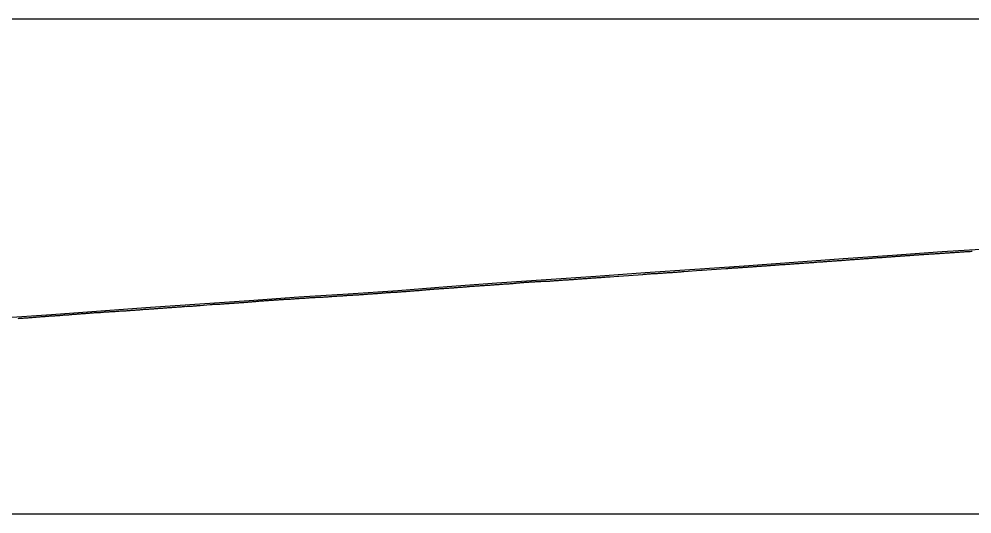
# Model space of a CAD drawing. Extents: x 2898 to 49495, y -15038 to -13538.
# Drawn here: x 27021 to 27983, y -14538 to -14038 of the extents above; entities that cross this region are included whole.
import ezdxf

# ---------------------------------------------------------------- set-up
doc = ezdxf.new("R2010")
doc.units = 0
for name, color, linetype in [('RD_DDB_Profile_EX', 7, 'Continuous'), ('RD_DDB_Profile_PR', 7, 'Continuous'), ('RD_SHT_ShtClip', 7, 'Continuous')]:
    doc.layers.add(name, color=color, linetype=linetype)

msp = doc.modelspace()

# ---------------------------------------------------------------- linework, layer by layer
at = {"layer": 'RD_DDB_Profile_EX'}
for points in [[(27835.82, -14283.35), (27836.81, -14283.25), (27837.82, -14283.2), (27838.82, -14283.15), (27839.82, -14283.1), (27840.82, -14283.04), (27841.82, -14282.95), (27842.82, -14282.9), (27843.82, -14282.8), (27844.82, -14282.74), (27845.81, -14282.69), (27846.81, -14282.59), (27847.82, -14282.54), (27848.81, -14282.44), (27849.82, -14282.35), (27850.82, -14282.3), (27851.81, -14282.24), (27852.82, -14282.19), (27853.82, -14282.05), (27854.81, -14281.99), (27855.81, -14281.94), (27856.82, -14281.85), (27857.81, -14281.79), (27858.82, -14281.7), (27859.82, -14281.65), (27860.82, -14281.51), (27861.82, -14281.46), (27862.82, -14281.41), (27863.82, -14281.31), (27864.81, -14281.26), (27865.82, -14281.21), (27866.82, -14281.11), (27867.81, -14281.06), (27868.82, -14281.01), (27869.82, -14280.91), (27870.81, -14280.86), (27871.82, -14280.76), (27872.82, -14280.61), (27873.81, -14280.61), (27874.81, -14280.51), (27875.82, -14280.47), (27876.81, -14280.41), (27877.82, -14280.37), (27878.82, -14280.27), (27879.81, -14280.17), (27880.81, -14280.07), (27881.82, -14279.97), (27882.81, -14279.92), (27883.81, -14279.87), (27884.82, -14279.77), (27885.81, -14279.72), (27886.82, -14279.62), (27887.82, -14279.52), (27888.81, -14279.47), (27889.81, -14279.42), (27890.82, -14279.37), (27891.81, -14279.32), (27892.81, -14279.22), (27893.81, -14279.17), (27894.81, -14279.12), (27895.81, -14279.02), (27896.82, -14278.87), (27897.82, -14278.77), (27898.81, -14278.72), (27899.81, -14278.67), (27900.81, -14278.62), (27901.81, -14278.57), (27902.81, -14278.52), (27903.82, -14278.42), (27904.81, -14278.37), (27905.81, -14278.23), (27906.81, -14278.17), (27907.81, -14278.12), (27908.81, -14278.02), (27909.81, -14277.92), (27910.82, -14277.87), (27911.81, -14277.78), (27912.81, -14277.73), (27913.82, -14277.67), (27914.81, -14277.62), (27915.81, -14277.53), (27916.81, -14277.43), (27917.81, -14277.42), (27918.81, -14277.32), (27919.82, -14277.28), (27920.81, -14277.22), (27921.81, -14277.12), (27922.81, -14277.02), (27923.81, -14276.92), (27924.81, -14276.87), (27925.81, -14276.82), (27926.82, -14276.77), (27927.81, -14276.72), (27928.81, -14276.67), (27929.81, -14276.52), (27930.81, -14276.47), (27931.81, -14276.42), (27932.81, -14276.37), (27933.81, -14276.27), (27934.81, -14276.21), (27935.81, -14276.17)], [(27935.81, -14276.17), (27936.8, -14276.16), (27937.81, -14276.01), (27938.81, -14275.91), (27939.81, -14275.87), (27940.81, -14275.81), (27941.81, -14275.81), (27942.81, -14275.76), (27943.81, -14275.66), (27944.81, -14275.6), (27945.81, -14275.51), (27946.8, -14275.45), (27947.81, -14275.4), (27948.81, -14275.35), (27949.81, -14275.25), (27950.81, -14275.2), (27951.81, -14275.15), (27952.81, -14275.05), (27953.8, -14275), (27954.81, -14274.95), (27955.81, -14274.9), (27956.8, -14274.8), (27957.8, -14274.75), (27958.81, -14274.61), (27959.81, -14274.56), (27960.81, -14274.51), (27961.81, -14274.41), (27962.81, -14274.31), (27963.81, -14274.26), (27964.81, -14274.21), (27965.81, -14274.16), (27966.81, -14274.11), (27967.81, -14274.11), (27968.81, -14274.01), (27969.8, -14273.91), (27970.81, -14273.86), (27971.81, -14273.76), (27972.81, -14273.71), (27973.8, -14273.66), (27974.8, -14273.61), (27975.81, -14273.56), (27976.81, -14273.46), (27977.8, -14273.37), (27978.8, -14273.32), (27979.81, -14273.27), (27980.81, -14273.18), (27981.8, -14273.17), (27982.81, -14273.12), (27983.81, -14272.98)], [(27735.83, -14290.35), (27736.82, -14290.34), (27737.83, -14290.25), (27738.83, -14290.15), (27739.82, -14290.1), (27740.83, -14290.05), (27741.83, -14289.95), (27742.82, -14289.96), (27743.82, -14289.86), (27744.83, -14289.8), (27745.82, -14289.76), (27746.82, -14289.66), (27747.83, -14289.55), (27748.82, -14289.45), (27749.83, -14289.4), (27750.83, -14289.4), (27751.82, -14289.35), (27752.82, -14289.26), (27753.83, -14289.21), (27754.82, -14289.15), (27755.82, -14289.05), (27756.83, -14289), (27757.82, -14288.91), (27758.83, -14288.85), (27759.82, -14288.8), (27760.82, -14288.74), (27761.83, -14288.64), (27762.82, -14288.59), (27763.82, -14288.49), (27764.82, -14288.44), (27765.82, -14288.34), (27766.82, -14288.29), (27767.82, -14288.24), (27768.82, -14288.14), (27769.82, -14288.05), (27770.83, -14287.99), (27771.82, -14287.89), (27772.83, -14287.8), (27773.82, -14287.74), (27774.82, -14287.69), (27775.83, -14287.64), (27776.82, -14287.53), (27777.82, -14287.48), (27778.83, -14287.38), (27779.82, -14287.33), (27780.82, -14287.28), (27781.82, -14287.23), (27782.82, -14287.13), (27783.82, -14287.03), (27784.82, -14287.03), (27785.82, -14286.93), (27786.82, -14286.83), (27787.82, -14286.83), (27788.82, -14286.73), (27789.82, -14286.58), (27790.82, -14286.58), (27791.83, -14286.53), (27792.82, -14286.43), (27793.82, -14286.33), (27794.83, -14286.28), (27795.82, -14286.23), (27796.82, -14286.18), (27797.82, -14286.17), (27798.82, -14286.08), (27799.82, -14285.98), (27800.82, -14285.93), (27801.82, -14285.83), (27802.82, -14285.78), (27803.82, -14285.68), (27804.82, -14285.59), (27805.82, -14285.54), (27806.82, -14285.49), (27807.82, -14285.44), (27808.82, -14285.34), (27809.82, -14285.24), (27810.82, -14285.14), (27811.82, -14285.09), (27812.82, -14285.04), (27813.81, -14284.94), (27814.82, -14284.89), (27815.82, -14284.75), (27816.82, -14284.74), (27817.82, -14284.64), (27818.81, -14284.6), (27819.82, -14284.55), (27820.82, -14284.49), (27821.82, -14284.39), (27822.82, -14284.34), (27823.82, -14284.29), (27824.82, -14284.14), (27825.82, -14284.05), (27826.82, -14284), (27827.81, -14283.9), (27828.82, -14283.85), (27829.82, -14283.75), (27830.82, -14283.7), (27831.82, -14283.6), (27832.82, -14283.6), (27833.82, -14283.5), (27834.82, -14283.45), (27835.82, -14283.35)], [(27567.85, -14302.3), (27568.84, -14302.2), (27569.84, -14302.15), (27570.84, -14302.1), (27571.84, -14302.05), (27572.84, -14302), (27573.84, -14301.85), (27574.85, -14301.85), (27575.84, -14301.8), (27576.84, -14301.7), (27577.84, -14301.65), (27578.84, -14301.55), (27579.84, -14301.5), (27580.84, -14301.45), (27581.84, -14301.35), (27582.84, -14301.29), (27583.84, -14301.2), (27584.84, -14301.14), (27585.84, -14301.09), (27586.84, -14300.99), (27587.84, -14300.94), (27588.84, -14300.89), (27589.84, -14300.79), (27590.84, -14300.74), (27591.84, -14300.69), (27592.84, -14300.59), (27593.84, -14300.54), (27594.84, -14300.44), (27595.84, -14300.39), (27596.84, -14300.34), (27597.84, -14300.28), (27598.84, -14300.18), (27599.84, -14300.08), (27600.84, -14300.03), (27601.83, -14299.93), (27602.84, -14299.88), (27603.84, -14299.83), (27604.84, -14299.74), (27605.84, -14299.74), (27606.84, -14299.69), (27607.83, -14299.55), (27608.84, -14299.44), (27609.84, -14299.39), (27610.83, -14299.34), (27611.84, -14299.29), (27612.84, -14299.19), (27613.79, -14299.05), (27614.74, -14299), (27615.69, -14298.9), (27616.64, -14298.81), (27617.02, -14298.78), (27617.98, -14298.83), (27625.6, -14298.26), (27626.8, -14298.18), (27650.83, -14296.39), (27651.83, -14296.33), (27652.83, -14296.33), (27653.83, -14296.19), (27654.83, -14296.05), (27655.83, -14295.99), (27656.84, -14295.94), (27657.83, -14295.93), (27658.83, -14295.79), (27659.84, -14295.69), (27660.83, -14295.64), (27661.83, -14295.59), (27662.83, -14295.59), (27663.83, -14295.54), (27664.83, -14295.44), (27665.84, -14295.39), (27666.83, -14295.29), (27667.83, -14295.19), (27668.84, -14295.19), (27669.83, -14295.09), (27670.83, -14295.04), (27671.83, -14294.99), (27672.83, -14294.94), (27673.83, -14294.89), (27674.83, -14294.79), (27675.83, -14294.69), (27676.83, -14294.64), (27677.84, -14294.59), (27678.83, -14294.54), (27679.83, -14294.44), (27680.83, -14294.44), (27681.83, -14294.34), (27682.83, -14294.29), (27683.83, -14294.19), (27684.83, -14294.09), (27685.83, -14294.04), (27686.83, -14293.98), (27687.83, -14293.87), (27688.78, -14293.77), (27689.73, -14293.77), (27690.68, -14293.63), (27691.63, -14293.54), (27692.5, -14293.49), (27709.57, -14292.22), (27710.87, -14292.14), (27734.82, -14290.35), (27735.83, -14290.35)], [(27467.86, -14309.19), (27468.86, -14309.18), (27469.86, -14309.12), (27470.85, -14309.03), (27471.85, -14308.97), (27472.86, -14308.88), (27473.85, -14308.78), (27474.85, -14308.68), (27475.86, -14308.63), (27476.85, -14308.49), (27477.85, -14308.35), (27478.85, -14308.29), (27479.86, -14308.29), (27480.85, -14308.24), (27481.85, -14308.14), (27482.86, -14308.04), (27483.85, -14308.04), (27484.85, -14307.94), (27485.85, -14307.84), (27486.85, -14307.79), (27487.85, -14307.78), (27488.85, -14307.64), (27489.86, -14307.54), (27490.85, -14307.53), (27491.85, -14307.48), (27492.85, -14307.39), (27493.85, -14307.34), (27494.85, -14307.28), (27495.85, -14307.27), (27496.85, -14307.18), (27497.85, -14307.13), (27498.85, -14307.03), (27499.85, -14306.93), (27500.85, -14306.88), (27501.85, -14306.78), (27502.85, -14306.69), (27503.85, -14306.68), (27504.85, -14306.63), (27505.85, -14306.53), (27506.85, -14306.48), (27507.85, -14306.38), (27508.85, -14306.29), (27509.85, -14306.24), (27510.85, -14306.14), (27511.85, -14306.04), (27512.85, -14305.98), (27513.85, -14305.93), (27514.85, -14305.88), (27515.85, -14305.83), (27516.85, -14305.73), (27517.85, -14305.63), (27518.85, -14305.58), (27519.85, -14305.53), (27520.85, -14305.43), (27521.85, -14305.33), (27522.85, -14305.23), (27523.85, -14305.13), (27524.85, -14305.03), (27525.85, -14304.93), (27526.85, -14304.84), (27527.84, -14304.74), (27528.85, -14304.59), (27529.84, -14304.49), (27530.85, -14304.49), (27531.84, -14304.44), (27532.85, -14304.38), (27533.84, -14304.33), (27534.85, -14304.23), (27535.84, -14304.13), (27536.85, -14304.08), (27537.85, -14304.07), (27538.85, -14304.07), (27539.85, -14303.97), (27540.85, -14303.92), (27541.85, -14303.82), (27542.85, -14303.72), (27543.85, -14303.62), (27544.85, -14303.57), (27545.85, -14303.48), (27546.84, -14303.47), (27547.85, -14303.51), (27548.84, -14303.41), (27549.85, -14303.41), (27550.84, -14303.36), (27551.85, -14303.35), (27552.84, -14303.3), (27553.84, -14303.29), (27554.85, -14303.24), (27555.84, -14303.15), (27556.85, -14303.14), (27557.84, -14303.05), (27558.85, -14302.96), (27559.84, -14302.9), (27560.85, -14302.8), (27561.84, -14302.7), (27562.84, -14302.66), (27563.84, -14302.6), (27564.84, -14302.46), (27565.85, -14302.45), (27566.84, -14302.35), (27567.85, -14302.3)], [(27367.89, -14316.68), (27368.88, -14316.62), (27369.88, -14316.53), (27370.88, -14316.43), (27371.88, -14316.38), (27372.88, -14316.33), (27373.88, -14316.23), (27374.88, -14316.18), (27375.88, -14316.13), (27376.88, -14316.03), (27377.88, -14315.98), (27378.88, -14315.88), (27379.88, -14315.83), (27380.88, -14315.78), (27381.88, -14315.68), (27382.88, -14315.62), (27383.88, -14315.53), (27384.88, -14315.47), (27385.88, -14315.41), (27386.87, -14315.27), (27387.88, -14315.21), (27388.87, -14315.17), (27389.88, -14315.07), (27390.88, -14314.97), (27391.87, -14314.87), (27392.88, -14314.82), (27393.88, -14314.77), (27394.88, -14314.72), (27395.87, -14314.66), (27396.88, -14314.56), (27397.88, -14314.51), (27398.88, -14314.55), (27399.88, -14314.45), (27400.88, -14314.4), (27401.88, -14314.35), (27402.88, -14314.25), (27403.88, -14314.15), (27404.87, -14314.15), (27405.88, -14314.1), (27406.88, -14313.96), (27407.88, -14313.86), (27408.88, -14313.8), (27409.88, -14313.8), (27410.88, -14313.75), (27411.87, -14313.6), (27412.88, -14313.46), (27413.88, -14313.45), (27414.88, -14313.35), (27415.88, -14313.3), (27416.88, -14313.2), (27417.87, -14313.14), (27418.88, -14312.99), (27419.88, -14312.94), (27420.88, -14312.85), (27421.88, -14312.8), (27422.88, -14312.74), (27423.88, -14312.69), (27424.88, -14312.59), (27425.88, -14312.54), (27426.88, -14312.44), (27427.87, -14312.3), (27428.88, -14312.2), (27429.88, -14312.14), (27430.88, -14312), (27431.88, -14311.9), (27432.88, -14311.81), (27433.88, -14311.67), (27434.88, -14311.56), (27435.88, -14311.56), (27436.88, -14311.46), (27437.88, -14311.31), (27438.88, -14311.26), (27439.88, -14311.22), (27440.88, -14311.11), (27441.88, -14311.06), (27442.88, -14311.01), (27443.87, -14310.96), (27444.88, -14310.91), (27445.88, -14310.86), (27446.87, -14310.76), (27447.88, -14310.75), (27448.84, -14310.66), (27449.84, -14310.56), (27450.85, -14310.47), (27451.86, -14310.37), (27452.86, -14310.32), (27453.86, -14310.27), (27454.86, -14310.22), (27455.86, -14310.12), (27456.85, -14310.02), (27457.85, -14309.92), (27458.86, -14309.87), (27459.86, -14309.87), (27460.86, -14309.82), (27461.86, -14309.72), (27462.86, -14309.62), (27463.85, -14309.52), (27464.85, -14309.48), (27465.86, -14309.42), (27466.85, -14309.32), (27467.86, -14309.19)], [(27158.93, -14330.88), (27159.93, -14330.87), (27160.93, -14330.82), (27161.93, -14330.72), (27162.93, -14330.71), (27163.93, -14330.53), (27164.93, -14330.52), (27165.93, -14330.43), (27166.93, -14330.28), (27167.93, -14330.22), (27168.93, -14330.17), (27169.93, -14330.08), (27170.93, -14329.98), (27171.93, -14329.93), (27172.93, -14329.88), (27173.93, -14329.78), (27174.93, -14329.73), (27175.92, -14329.68), (27176.93, -14329.63), (27177.93, -14329.58), (27178.93, -14329.53), (27179.93, -14329.43), (27180.92, -14329.33), (27181.93, -14329.23), (27182.92, -14329.18), (27183.93, -14329.18), (27184.93, -14329.08), (27185.92, -14329.04), (27186.93, -14328.98), (27187.92, -14328.83), (27188.93, -14328.69), (27189.92, -14328.72), (27190.92, -14328.67), (27191.93, -14328.58), (27192.92, -14328.57), (27193.93, -14328.48), (27194.92, -14328.39), (27195.93, -14328.38), (27196.92, -14328.32), (27197.92, -14328.22), (27198.93, -14328.18), (27199.92, -14328.05), (27200.84, -14328), (27201.75, -14328), (27202.66, -14328), (27203.6, -14327.9), (27213.91, -14326.96), (27214.92, -14326.91), (27215.91, -14326.82), (27216.92, -14326.67), (27217.92, -14326.66), (27218.91, -14326.57), (27219.92, -14326.57), (27220.91, -14326.56), (27221.92, -14326.47), (27222.91, -14326.46), (27223.91, -14326.4), (27224.92, -14326.3), (27225.91, -14326.25), (27226.91, -14326.21), (27227.91, -14326.11), (27228.91, -14326.01), (27229.91, -14326), (27230.91, -14325.85), (27231.91, -14325.76), (27232.91, -14325.71), (27233.91, -14325.65), (27234.91, -14325.55), (27235.91, -14325.51), (27236.91, -14325.5), (27237.92, -14325.4), (27238.91, -14325.31), (27239.92, -14325.31), (27240.92, -14325.2), (27241.92, -14325.06), (27242.92, -14325.06), (27243.92, -14325), (27244.92, -14324.95), (27245.92, -14324.81), (27246.92, -14324.68), (27247.92, -14324.67), (27248.92, -14324.62), (27249.92, -14324.53), (27250.92, -14324.43), (27251.93, -14324.38), (27252.92, -14324.33), (27253.93, -14324.28), (27254.92, -14324.19), (27255.93, -14324.03), (27256.92, -14323.93), (27257.92, -14323.89), (27258.92, -14323.78), (27259.92, -14323.68), (27260.92, -14323.62), (27261.92, -14323.48), (27262.92, -14323.38), (27263.92, -14323.28), (27264.92, -14323.24), (27265.93, -14323.23), (27266.92, -14323.08), (27267.92, -14322.99)], [(27267.92, -14322.99), (27268.92, -14322.94), (27269.92, -14322.84), (27270.92, -14322.74), (27271.92, -14322.73), (27272.92, -14322.69), (27273.92, -14322.64), (27274.92, -14322.54), (27275.92, -14322.39), (27276.92, -14322.38), (27277.92, -14322.32), (27278.92, -14322.27), (27279.92, -14322.18), (27280.92, -14322.13), (27281.91, -14322.08), (27282.92, -14322.02), (27283.91, -14321.97), (27284.91, -14321.82), (27285.91, -14321.72), (27286.91, -14321.73), (27287.91, -14321.67), (27288.92, -14321.62), (27289.91, -14321.62), (27290.92, -14321.52), (27291.91, -14321.47), (27292.91, -14321.41), (27293.91, -14321.36), (27294.91, -14321.31), (27295.91, -14321.18), (27296.91, -14321.07), (27297.91, -14321.07), (27298.91, -14321.02), (27299.91, -14320.96), (27300.91, -14320.86), (27301.91, -14320.86), (27302.91, -14320.77), (27303.91, -14320.67), (27304.91, -14320.61), (27305.91, -14320.56), (27306.91, -14320.51), (27307.9, -14320.41), (27308.91, -14320.36), (27309.9, -14320.32), (27310.91, -14320.22), (27311.9, -14320.17), (27312.91, -14320.07), (27313.9, -14319.97), (27314.91, -14319.92), (27315.9, -14319.87), (27316.91, -14319.81), (27317.9, -14319.76), (27318.91, -14319.71), (27319.9, -14319.66), (27320.9, -14319.61), (27321.9, -14319.61), (27322.91, -14319.52), (27323.9, -14319.46), (27324.91, -14319.45), (27325.9, -14319.4), (27326.91, -14319.35), (27327.9, -14319.3), (27328.9, -14319.24), (27329.9, -14319.2), (27330.9, -14319.1), (27331.9, -14319.04), (27332.9, -14318.99), (27333.9, -14318.89), (27334.9, -14318.8), (27335.9, -14318.75), (27336.9, -14318.65), (27337.9, -14318.6), (27338.9, -14318.55), (27339.9, -14318.44), (27340.9, -14318.35), (27341.89, -14318.3), (27342.9, -14318.25), (27343.89, -14318.2), (27344.9, -14318.1), (27345.89, -14318.05), (27346.9, -14317.99), (27347.89, -14317.94), (27348.9, -14317.89), (27349.89, -14317.75), (27350.9, -14317.7), (27351.89, -14317.65), (27352.89, -14317.55), (27353.89, -14317.49), (27354.89, -14317.45), (27355.89, -14317.4), (27356.89, -14317.34), (27357.89, -14317.29), (27358.88, -14317.19), (27359.89, -14317.14), (27360.88, -14317.09), (27361.89, -14317.04), (27362.88, -14316.99), (27363.89, -14316.97), (27364.88, -14316.88), (27365.89, -14316.78), (27366.88, -14316.73), (27367.89, -14316.68)], [(27058.94, -14338), (27059.95, -14337.94), (27060.94, -14337.89), (27061.94, -14337.83), (27062.94, -14337.74), (27063.94, -14337.59), (27064.95, -14337.54), (27065.94, -14337.44), (27066.95, -14337.39), (27067.95, -14337.34), (27068.94, -14337.29), (27069.95, -14337.19), (27070.94, -14337.18), (27071.94, -14337.09), (27072.95, -14336.99), (27073.94, -14336.94), (27074.94, -14336.79), (27075.94, -14336.74), (27076.94, -14336.68), (27077.94, -14336.59), (27078.94, -14336.49), (27079.94, -14336.39), (27080.94, -14336.39), (27081.94, -14336.28), (27082.94, -14336.19), (27083.94, -14336.09), (27084.94, -14336.03), (27085.94, -14335.94), (27086.94, -14335.84), (27087.94, -14335.84), (27088.94, -14335.7), (27089.94, -14335.59), (27090.94, -14335.59), (27091.94, -14335.55), (27092.94, -14335.41), (27093.93, -14335.34), (27094.94, -14335.24), (27095.94, -14335.19), (27096.94, -14335.1), (27097.94, -14335.04), (27098.93, -14334.95), (27099.94, -14334.94), (27100.94, -14334.89), (27101.93, -14334.84), (27102.94, -14334.79), (27103.93, -14334.65), (27104.94, -14334.6), (27105.94, -14334.46), (27106.94, -14334.41), (27107.94, -14334.31), (27108.94, -14334.26), (27109.94, -14334.26), (27110.94, -14334.25), (27111.93, -14334.1), (27112.94, -14334), (27113.94, -14333.95), (27114.93, -14333.9), (27115.93, -14333.84), (27116.93, -14333.79), (27117.93, -14333.8), (27118.94, -14333.74), (27119.93, -14333.64), (27120.94, -14333.59), (27121.94, -14333.49), (27122.93, -14333.39), (27123.94, -14333.3), (27124.94, -14333.25), (27125.93, -14333.24), (27126.93, -14333.15), (27127.94, -14333.14), (27128.93, -14333.09), (27129.93, -14332.99), (27130.93, -14332.94), (27131.93, -14332.89), (27132.94, -14332.78), (27133.93, -14332.72), (27134.93, -14332.67), (27135.94, -14332.57), (27136.93, -14332.52), (27137.93, -14332.47), (27138.94, -14332.37), (27139.93, -14332.22), (27140.93, -14332.17), (27141.94, -14332.13), (27142.93, -14332.08), (27143.93, -14332.02), (27144.93, -14331.93), (27145.93, -14331.79), (27146.94, -14331.73), (27147.93, -14331.68), (27148.93, -14331.62), (27149.93, -14331.53), (27150.93, -14331.48), (27151.93, -14331.42), (27152.93, -14331.32), (27153.93, -14331.27), (27154.93, -14331.17), (27155.94, -14331.17), (27156.93, -14331.13), (27157.93, -14331.02), (27158.93, -14330.88)], [(27019.94, -14340.84), (27020.95, -14340.73), (27021.95, -14340.69), (27022.95, -14340.64), (27023.95, -14340.54), (27024.95, -14340.53), (27025.95, -14340.48), (27026.95, -14340.34), (27027.95, -14340.28), (27028.94, -14340.23), (27029.95, -14340.18), (27030.94, -14340.13), (27031.95, -14340.03), (27032.95, -14339.92), (27033.94, -14339.87), (27034.95, -14339.78), (27035.95, -14339.68), (27036.94, -14339.59), (27037.95, -14339.49), (27038.95, -14339.39), (27039.94, -14339.33), (27040.95, -14339.23), (27041.95, -14339.18), (27042.94, -14339.09), (27043.95, -14338.99), (27044.95, -14338.94), (27045.94, -14338.89), (27046.95, -14338.84), (27047.95, -14338.74), (27048.94, -14338.69), (27049.94, -14338.64), (27050.95, -14338.54), (27051.94, -14338.44), (27052.95, -14338.44), (27053.95, -14338.38), (27054.94, -14338.3), (27055.95, -14338.21), (27056.95, -14338.15), (27057.94, -14338.05), (27058.94, -14338)]]:
    msp.add_lwpolyline(points, dxfattribs=at)
at = {"layer": 'RD_DDB_Profile_PR'}
msp.add_lwpolyline([(27003.38, -14340.46), (27053.38, -14336.81), (27103.38, -14333.13), (27153.38, -14329.7), (27203.38, -14326.32), (27253.38, -14322.71), (27303.38, -14319.12), (27353.38, -14315.92), (27403.38, -14312.6), (27453.38, -14308.69), (27503.38, -14305.08), (27553.38, -14301.69), (27603.38, -14298.26), (27653.38, -14294.66), (27703.38, -14291.08), (27753.38, -14287.63), (27803.38, -14284.12), (27853.38, -14280.51), (27903.38, -14276.86), (27953.38, -14273.42), (28003.38, -14270.29)], dxfattribs=at)
at = {"layer": 'RD_SHT_ShtClip'}
msp.add_lwpolyline([(26975.38, -14038.47), (26975.38, -14538.47), (28475.38, -14538.47), (28475.38, -14538.47), (28475.38, -14038.47), (28475.38, -14038.47)], close=True, dxfattribs=at)

doc.saveas('drawing.dxf')
